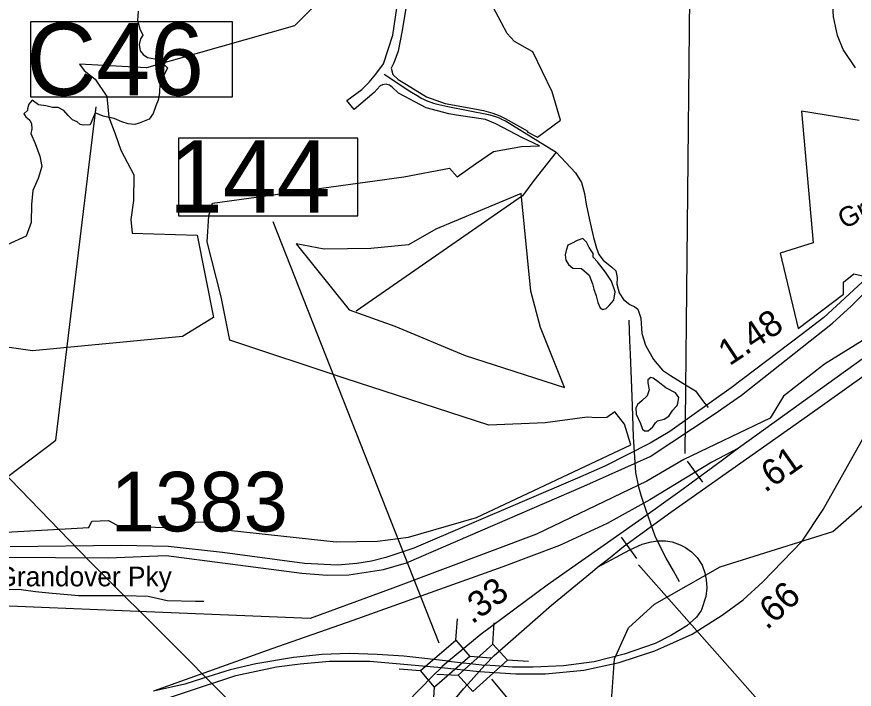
# Model space of a CAD drawing. Extents: x 1662474 to 1856135, y 779280 to 917889.
# Drawn here: x 1736228 to 1740276, y 814512 to 817764 of the extents above; entities that cross this region are included whole.
import ezdxf

# ---------------------------------------------------------------- set-up
doc = ezdxf.new("R2010")
doc.units = 0
for name, color, linetype in [('Cogo Default Point CELL', 7, 'Continuous'), ('Exist Boundary Political City Limit New', 7, 'Continuous'), ('Exist Boundary Political City Limit New Hole', 7, 'Continuous'), ('Exist Hydrographic Creek Single Shore', 7, 'Continuous'), ('Exist Hydrographic Misc Water Feature', 7, 'Continuous'), ('Exist Hydrographic Pond Under 1500 Sq Ft', 7, 'Continuous'), ('Exist Road Non-System Type 51', 7, 'Continuous'), ('Exist Road Primary Interstate Divided Center Attributed', 7, 'Continuous'), ('Exist Road Primary Interstate Mileage Hundredths English Label', 7, 'Continuous'), ('Exist Road Primary Interstate Ramp 1 Lane Attributed', 7, 'Continuous'), ('Exist Road Primary Interstate Structure Ovrhead Sign CELL', 7, 'Continuous'), ('Exist Road Primary Interstate Structure Standard Bridge CELL', 7, 'Continuous'), ('Exist Road Primary Interstate Structure Standard Bridge Number Label', 7, 'Continuous'), ('Exist Road Secondary Mileage Tenths English Label', 7, 'Continuous'), ('Exist Road Secondary Type 51 Divided Attributed', 7, 'Continuous'), ('Exist Road Secondary Type 51 Label', 7, 'Continuous'), ('Exist Utilities Electrical Transmission Line', 7, 'Continuous'), ('Exist Vertical Profile Horizontal Axis Label Major', 7, 'Continuous'), ('Map Preparation Boundary City Limit Buffer Line', 7, 'Continuous')]:
    doc.layers.add(name, color=color, linetype=linetype)

msp = doc.modelspace()

# ---------------------------------------------------------------- linework, layer by layer
at = {"layer": 'Exist Boundary Political City Limit New'}
for points in [[(1737258, 816199.6), (1737215.6, 816409.8), (1737148.2, 816675.2), (1737156.2, 816801.5), (1737173.4, 816862.2), (1738098.9, 816990.2), (1738319.2, 817032.5), (1738355.9, 816989.8), (1738445.6, 817052.4), (1738532.2, 817112.9), (1738667.8, 817136.5), (1738754.5, 817139.6), (1738672.8, 817178.1), (1738542.8, 817246.1), (1738493, 817267), (1738353.5, 817288), (1738316.1, 817295.5), (1738206.8, 817323.9), (1738073.5, 817395), (1738043.2, 817423.9), (1738029.2, 817433.8), (1738012.8, 817437.9), (1737995.9, 817435.6), (1737984, 817429.5), (1737955.8, 817397.2), (1737858, 817315), (1737822.5, 817359.4), (1737895.9, 817412.8), (1737930.6, 817447.8), (1737964, 817486.2), (1738000.8, 817535.8), (1738046, 817674.9), (1738138.4, 818307.4)], [(1737752.9, 817902.8), (1737570.5, 817721), (1736855.1, 817516.8), (1736530.5, 817535.1), (1736552.8, 817504.9), (1736607, 817462), (1736663.4, 817379.1), (1736672.8, 817278.6), (1736702.8, 817198.1), (1736730.4, 817119.8), (1736794.1, 816999.7), (1736791.8, 816875), (1736779.4, 816784.2), (1736785.8, 816717.8), (1737099.2, 816708), (1737178.2, 816309.8), (1737029.6, 816218.1), (1736304.2, 816149.6), (1736053.4, 816183.6)], [(1740395.5, 816246.8), (1740132.9, 816085.1), (1739933.6, 815929), (1739869.4, 815823.7), (1739452.1, 815623.1), (1739274.2, 815518.6), (1738740.8, 815262.4), (1738045.1, 815001.1), (1737646.8, 814853.8), (1736776.2, 814890.2), (1735839.5, 814929.4)], [(1736032.2, 815264.5), (1736575.6, 815295.3), (1736590.2, 815325.6), (1736672, 815328.1), (1736727.9, 815297.3), (1737066.9, 815293.8), (1737091.5, 815319.9), (1737169.1, 815321.3), (1737192.1, 815287.6), (1737772, 815225.2), (1737971.2, 815227.9), (1738120.8, 815247.6), (1738450.1, 815343.3), (1739195.9, 815694.5), (1739165.9, 815794.2), (1739119.4, 815854.3), (1739079.9, 815826.2), (1739031.2, 815825.4), (1738985, 815827.5), (1738782, 815801.1), (1738510.5, 815789.9), (1737815.8, 816014.7), (1737258, 816199.6)]]:
    msp.add_lwpolyline(points, dxfattribs=at)
at = {"layer": 'Exist Boundary Political City Limit New Hole'}
for points in [[(1738856.2, 817264.3), (1738816, 817401.5), (1738721.9, 817594.7), (1738633.5, 817645.3), (1738598.9, 817683.9), (1738380, 818098.1)], [(1738108.5, 817805.6), (1738091.2, 817697.3), (1738071.2, 817597.3), (1738051.2, 817541.8), (1738038, 817515.1), (1738046.1, 817484.9), (1738071.4, 817460.5), (1738111.1, 817436.1), (1738208.8, 817376.9), (1738298.6, 817345.5), (1738432, 817320.5), (1738484.1, 817311.2), (1738529.4, 817297.8), (1738562.1, 817284.7), (1738588.6, 817271.8), (1738698.2, 817211.6), (1738694.9, 817207), (1738744.8, 817182), (1738856.2, 817264.3)], [(1740299.2, 817262.7), (1740020.5, 817307.6), (1740077.9, 816671.4), (1739918.5, 816621.5), (1740005.1, 816257.5), (1740224.1, 816423.4), (1740223.8, 816480.7), (1740274.2, 816521.2), (1740324.4, 816510.5)], [(1738713.2, 816437.9), (1738665.6, 816909.4), (1738253.6, 816736.6), (1738120.9, 816661.7), (1737939.8, 816643.6), (1737714, 816640.6), (1737577.8, 816665.4), (1737833.9, 816347.5), (1738055.6, 816267.6), (1738394.6, 816126.2), (1738535.2, 816081.1), (1738875.2, 815971.5), (1738760.2, 816260.9), (1738713.2, 816437.9)]]:
    msp.add_lwpolyline(points, dxfattribs=at)
at = {"layer": 'Exist Hydrographic Creek Single Shore'}
msp.add_lwpolyline([(1736814.5, 817791.8), (1736810.6, 817745.8), (1736822.1, 817705.4), (1736837.1, 817675.8), (1736826, 817657.6), (1736819.8, 817630.6), (1736824.8, 817599.1), (1736838.4, 817581), (1736860.1, 817567.1), (1736894.5, 817561.3), (1736926, 817547.1), (1736955.8, 817516.7), (1736919, 817441.9), (1736917.6, 817396.8), (1736910.5, 817360.8), (1736899.5, 817333.2), (1736886.4, 817297), (1736867.2, 817269.4), (1736819.8, 817249.2), (1736798.2, 817243.5), (1736766.8, 817246.1), (1736735, 817256.1), (1736698.5, 817272.1), (1736646, 817282.8), (1736606.6, 817299.9), (1736582.2, 817242.2), (1736550.5, 817240.3), (1736534.2, 817242.4), (1736519, 817256.6), (1736497.8, 817266.3), (1736476.5, 817286.2), (1736455.2, 817310.7), (1736427.6, 817325.6), (1736400.4, 817326.1), (1736368.4, 817333), (1736333.4, 817338.5), (1736301.9, 817361.6), (1736286.4, 817341.4), (1736279.4, 817318.8), (1736278.9, 817310.1), (1736262.5, 817294.9), (1736271, 817281), (1736290.4, 817263.4), (1736299.2, 817246.1), (1736300.6, 817223), (1736296.1, 817200.4), (1736316.6, 817151.1), (1736338.6, 817089.7), (1736349.1, 817040.1), (1736331, 816981.6), (1736305, 816923.5), (1736298.5, 816857.1), (1736296.9, 816769.8), (1736273.6, 816702.6), (1736180.9, 816660.8)], dxfattribs=at)
at = {"layer": 'Exist Hydrographic Misc Water Feature'}
for points in [[(1740281.7, 817516.8), (1740222.5, 817605.3), (1740195, 817673.6), (1740175.9, 817763.8), (1740170.8, 817847.9), (1740165.7, 817929.9), (1740164.5, 818022), (1740177.2, 818099.9), (1740187.8, 818161.8), (1740206.3, 818211.6), (1740216.5, 818233.5), (1740228.4, 818241.5)], [(1739431.8, 815032), (1739402.3, 815084.3), (1739367, 815146.7), (1739337.5, 815203), (1739313.9, 815253.2), (1739269, 815381.7), (1739247.7, 815443.9), (1739234.1, 815490), (1739220.8, 815560.2), (1739208.5, 815732.4), (1739205.4, 815834.4), (1739202.4, 815928.5), (1739194.2, 816132.6), (1739190.9, 816196.6), (1739187.8, 816296.7)], [(1736757.7, 809481.8), (1736858.6, 809522.4), (1737368.6, 810568.9), (1737573.6, 811106.4), (1737843.7, 812279.2), (1737911.8, 812445.2), (1738129.7, 812545.8), (1738221.6, 812668.7), (1738326.8, 813152.3), (1738534.8, 813446.8), (1738551.8, 813486.4), (1738563.1, 813539.2), (1738582.9, 813606.1), (1738657.7, 813749.6), (1739010.6, 814087), (1739087.7, 814252.8), (1739116.6, 814659.3), (1739184.7, 814808.9), (1739310.6, 814924.4), (1739628.7, 815105), (1740172.7, 815274.5), (1740314.8, 815399.7)], [(1735829.7, 814908.1), (1735839.7, 814920.1), (1735894.2, 814959.6), (1735976.5, 814992.8), (1736080.4, 814995.9), (1736248.6, 814994.2), (1736318.5, 814985.5), (1736382.5, 814978.9), (1736472.5, 814970.1), (1736526.4, 814965.6), (1736656.4, 814966.3), (1736748.5, 814965.5), (1736862.5, 814962.4), (1736912.3, 814951.9), (1736954.4, 814941.5), (1737092.4, 814938.2), (1737132.4, 814937.8)]]:
    msp.add_lwpolyline(points, dxfattribs=at)
at = {"layer": 'Exist Hydrographic Pond Under 1500 Sq Ft'}
for points in [[(1739092, 816368.1), (1739113.3, 816393.6), (1739119.7, 816434), (1739102.7, 816485), (1739072.9, 816529.7), (1739034.6, 816578.6), (1739013.3, 816601.9), (1739013.3, 816619), (1738994.2, 816648.7), (1738981.4, 816674.2), (1738964.4, 816691.2), (1738936.8, 816682.7), (1738909.1, 816667.9), (1738892.1, 816659.4), (1738883.6, 816633.8), (1738879.3, 816612.6), (1738881.5, 816587.1), (1738894.2, 816565.8), (1738915.5, 816548.8), (1738958, 816546.7), (1738994.2, 816514.8), (1739011.2, 816472.3), (1739017.6, 816446.7), (1739028.2, 816414.9), (1739036.7, 816383), (1739047.4, 816357.5), (1739060.1, 816348.9), (1739077.2, 816353.2), (1739092, 816368.1)], [(1739423.2, 815895.5), (1739427.8, 815922.9), (1739412.5, 815945.8), (1739365.2, 815970.2), (1739328.5, 815999.2), (1739304.1, 816016), (1739293.4, 816019.1), (1739278.2, 816008.4), (1739278.2, 815994.7), (1739284.3, 815959.6), (1739275.1, 815930.6), (1739249.1, 815907.7), (1739227.8, 815889.4), (1739220.1, 815871), (1739221.7, 815842), (1739243, 815797.8), (1739252.2, 815770.3), (1739261.4, 815761.2), (1739279.7, 815762.7), (1739302.6, 815781), (1739314.8, 815800.8), (1739325.5, 815810), (1739357.6, 815817.6), (1739380.5, 815832.9), (1739398.8, 815861.9), (1739412.5, 815877.1), (1739420.2, 815884.8), (1739423.2, 815895.5)]]:
    msp.add_lwpolyline(points, dxfattribs=at)
at = {"layer": 'Exist Road Non-System Type 51'}
for points in [[(1738003.6, 817487.2), (1738127.6, 817404.9), (1738171.1, 817378.4), (1738183, 817371), (1738194.2, 817365), (1738203.4, 817361), (1738215.2, 817355.8), (1738228.6, 817350.5), (1738241.5, 817345.6), (1738253.4, 817342.4), (1738311.4, 817330.6), (1738508.4, 817292), (1738525.5, 817287), (1738542.2, 817282.4), (1738559.9, 817274.7), (1738571.4, 817269.7), (1738585.6, 817262.9), (1738590.6, 817260.8), (1738834.6, 817109.4)], [(1738834.6, 817109.4), (1738727.4, 816971.9), (1738672.8, 816898.9), (1737868.9, 816340.6)], [(1738834.6, 817109.4), (1738928.6, 817009.4), (1738958, 816962.9), (1738972.4, 816908.9), (1738980.1, 816857.4), (1738997.1, 816781.5), (1739016, 816697), (1739029.6, 816644.5), (1739042.2, 816615.1), (1739062.8, 816587.9), (1739104.1, 816553.2), (1739123.6, 816534.9), (1739129.6, 816502.8), (1739128.1, 816471), (1739140.4, 816428.8), (1739161.1, 816396.5), (1739191.1, 816372.6), (1739215.5, 816361.1), (1739229.6, 816349.5), (1739244.1, 816307.2), (1739249.6, 816232.7), (1739267.1, 816176.2), (1739305.8, 816107.2), (1739349.6, 816055), (1739387.4, 816030.1), (1739468.5, 815979.9), (1739508.6, 815955.9), (1739547.5, 815902), (1739569.2, 815874.4)]]:
    msp.add_lwpolyline(points, dxfattribs=at)
at = {"layer": 'Exist Road Primary Interstate Divided Center Attributed'}
for points in [[(1743464.6, 818504.7), (1742866.5, 817955.5), (1742079.9, 817372.3), (1741957.5, 817291.3), (1739716.4, 815678.7)], [(1739035.6, 815102.3), (1739095.6, 815150), (1739143.6, 815188.9), (1739161.3, 815202.9), (1739389.9, 815368.3), (1740050.4, 815834.8), (1740513.7, 816164.8), (1741068.2, 816553.6)], [(1739834.8, 815032.6), (1740025.1, 815228), (1740126, 815381.7), (1740353.5, 815786.7), (1740438.3, 815931.4), (1740508.2, 816031.1), (1740603, 816145.9), (1740682.8, 816225.7), (1740794.4, 816321.6), (1740890.6, 816398.1), (1740962.2, 816452.5), (1741068.2, 816553.6)], [(1739716.4, 815678.7), (1739588.2, 815611.2), (1739287.2, 815428.6), (1739082.5, 815313.8), (1738850.6, 815207.7), (1738576.8, 815104), (1737851.5, 814844.8), (1737461.3, 814708.3), (1736889.4, 814502.5)], [(1739716.4, 815678.7), (1739639.9, 815619.4), (1739432.8, 815468.1), (1739235.4, 815326.1), (1738791.4, 815015.1), (1738472.8, 814779.2), (1738315.2, 814648.2)], [(1738490.4, 814628.4), (1738534.7, 814675.8), (1738813.3, 814919.8), (1739010.7, 815081.3), (1739035.6, 815102.3)], [(1738463.3, 814598), (1738640.9, 814586.9), (1738784, 814586.9), (1738969, 814604.2), (1739139.2, 814641.2), (1739311.9, 814698), (1739492, 814779.4), (1739637.5, 814870.7), (1739738.7, 814944.8), (1739834.8, 815032.6)], [(1736457.8, 814295.6), (1736648.6, 814362.7), (1736795.1, 814416.2), (1737287.3, 814579.4), (1737483.8, 814620.3), (1737598.4, 814634.6), (1737739.6, 814649), (1737934, 814649), (1738280.8, 814617.7)], [(1738315.2, 814648.2), (1738283.2, 814620.2), (1738280.8, 814617.7)], [(1738463.3, 814598), (1738490.4, 814628.4)], [(1735507.6, 806511.1), (1735560.9, 806651), (1735688.4, 807114), (1735922.1, 807963.5), (1736136.8, 808780.9), (1736335.3, 809516.4), (1736486.5, 810074.7), (1736688, 810817), (1736962.5, 811815.2), (1737084.6, 812265.7), (1737151.1, 812468.3), (1737242.3, 812702.5), (1737417.3, 813106.2), (1737544.3, 813346), (1737717.7, 813632.3), (1737913.6, 813922.3), (1738197.2, 814284.7), (1738387.5, 814514.3), (1738424.7, 814555.1), (1738463.3, 814598)], [(1738280.8, 814617.7), (1738239.8, 814576.7), (1737733.1, 814059), (1737408.1, 813641.6), (1737334.4, 813537.1), (1737222.5, 813372.5)], [(1738280.8, 814617.7), (1738463.3, 814598)]]:
    msp.add_lwpolyline(points, dxfattribs=at)
at = {"layer": 'Exist Road Primary Interstate Ramp 1 Lane Attributed'}
for points in [[(1739035.6, 815102.3), (1739191, 815186.2), (1739250.2, 815213.4), (1739294.6, 815225.7), (1739326.7, 815230.7), (1739363.7, 815230.7), (1739395.7, 815225.7), (1739435.2, 815210.9), (1739459.9, 815198.6), (1739489.5, 815176.4), (1739516.6, 815149.2), (1739541.3, 815112.2), (1739553.6, 815075.2), (1739561, 815043.1), (1739563.5, 815003.6), (1739558.5, 814961.6), (1739538.2, 814896.3)], [(1739538.2, 814896.3), (1739536.3, 814892.5), (1739514.1, 814860.4), (1739467.3, 814818.5), (1739393.3, 814774), (1739314.3, 814734.5), (1739163.8, 814682.7), (1739018.3, 814645.7), (1738870.3, 814625.9), (1738724.7, 814618.5), (1738623.6, 814618.5), (1738539.7, 814625.9), (1738490.4, 814628.4)], [(1738315.2, 814648.2), (1738098.2, 814672.8), (1737969.9, 814680.2), (1737834.2, 814685.2), (1737703.5, 814680.2), (1737565.3, 814665.4), (1737382.8, 814635.8), (1737259.4, 814606.2), (1737126.2, 814564.2), (1737039.9, 814537.1), (1736889.4, 814502.5)], [(1738315.2, 814648.2), (1738490.4, 814628.4)]]:
    msp.add_lwpolyline(points, dxfattribs=at)
at = {"layer": 'Exist Road Primary Interstate Structure Ovrhead Sign CELL'}
for p, q in [((1739458.5, 815653.2), (1739489.5, 818633.1)), ((1739468.5, 815615.5), (1739543, 815513.2)), ((1739149.6, 815247.1), (1739223.1, 815144.2))]:
    msp.add_line(p, q, dxfattribs=at)
msp.add_lwpolyline([(1739232.6, 815113.3), (1740274.9, 813933.9), (1741378.5, 811901.2)], dxfattribs=at)
at = {"layer": 'Exist Road Primary Interstate Structure Standard Bridge CELL'}
for p, q in [((1738349.9, 814749.8), (1738357.5, 814852.4)), ((1738529.6, 814730.8), (1738534.9, 814833.6)), ((1738417.1, 814671.8), (1738519.7, 814664.2)), ((1738598.5, 814654.4), (1738701.2, 814649)), ((1738076.3, 814610.6), (1738178.9, 814603)), ((1738259.1, 814585.7), (1738361.8, 814580.3)), ((1738240, 814420.7), (1738247.6, 814523.3))]:
    msp.add_line(p, q, dxfattribs=at)
for points in [[(1738178.9, 814603), (1738349.6, 814750.1), (1738418.3, 814670.4), (1738247.6, 814523.3)], [(1738361.8, 814580.3), (1738529.3, 814731.2), (1738599.7, 814653), (1738432.3, 814502.1)]]:
    msp.add_lwpolyline(points, close=True, dxfattribs=at)
at = {"layer": 'Exist Road Primary Interstate Structure Standard Bridge Number Label'}
for p, q in [((1738269.3, 814736), (1737467.4, 816772.6)), ((1738523.1, 814562), (1740054.5, 812705.3))]:
    msp.add_line(p, q, dxfattribs=at)
msp.add_lwpolyline([(1737876.7, 817176.9), (1737010.2, 817176.9), (1737010.2, 816801.3), (1737876.7, 816801.3)], close=True, dxfattribs=at)
at = {"layer": 'Exist Road Secondary Type 51 Divided Attributed'}
for points in [[(1740567.8, 816715), (1740250.8, 816422.1), (1740129.4, 816309.9), (1740019.3, 816226.1), (1739680.6, 815970.5), (1739384.9, 815758.3), (1739289.2, 815703.1), (1739070.1, 815590.4), (1738938.7, 815533), (1738147, 815194.7), (1738011.3, 815149), (1737943.1, 815131.2), (1737871.7, 815119.8), (1737778.4, 815112.5), (1737618, 815121.3), (1737222, 815173.3), (1736959.1, 815203), (1736732.2, 815208.1), (1736195.8, 815200.7)], [(1735368.7, 814998), (1735430.5, 814993.4), (1735522.8, 814998), (1735608.9, 815012.6), (1735994.6, 815131), (1736160.1, 815150.5), (1736669.3, 815148.7), (1736949.7, 815159.8), (1737606.3, 815074.2), (1737728.4, 815063.9), (1737832.8, 815066.3), (1737999.8, 815091.1), (1738111.9, 815124.3), (1738969.6, 815494), (1739289.7, 815637.1), (1739598.9, 815842.3), (1739731.7, 815934.4), (1740171, 816282.2), (1740261.4, 816364.9), (1740326.3, 816428.6)]]:
    msp.add_lwpolyline(points, dxfattribs=at)
at = {"layer": 'Exist Utilities Electrical Transmission Line'}
msp.add_lwpolyline([(1733004.3, 818758.3), (1733645.3, 818111.8), (1734089, 817660.3), (1734317.5, 817435.4), (1734757.4, 816987.6), (1735147.6, 816594.3), (1735555.9, 816177.3), (1735962.2, 815767.9), (1736241.9, 815480.3), (1736581, 815130), (1736993.1, 814718.6), (1737419, 814291.1), (1738105.1, 813588.2), (1738673.1, 813012.7), (1739039.7, 812642.2), (1739695, 812293.4), (1740167.1, 812040.9), (1740576.4, 811829.4), (1741169.3, 811496.7), (1741843.4, 811123.8), (1742162.5, 810949.6), (1742398.9, 810822.7)], dxfattribs=at)
at = {"layer": 'Exist Vertical Profile Horizontal Axis Label Major'}
msp.add_lwpolyline([(1736295.9, 817741.1), (1737269.7, 817741.1), (1737269.7, 817374.8), (1736295.9, 817374.8)], close=True, dxfattribs=at)
msp.add_lwpolyline([(1735765, 815225.1), (1736416.8, 815716.8), (1736611.3, 817329.3)], dxfattribs=at)
at = {"layer": 'Map Preparation Boundary City Limit Buffer Line'}
for points in [[(1737258, 816199.6), (1737215.6, 816409.8), (1737148.2, 816675.2), (1737156.2, 816801.5), (1737173.4, 816862.2), (1738098.9, 816990.2), (1738319.2, 817032.5), (1738355.9, 816989.8), (1738445.6, 817052.4), (1738532.2, 817112.9), (1738667.8, 817136.5), (1738754.5, 817139.6), (1738672.8, 817178.1), (1738542.8, 817246.1), (1738493, 817267), (1738353.5, 817288), (1738316.1, 817295.5), (1738206.8, 817323.9), (1738073.5, 817395), (1738043.2, 817423.9), (1738029.2, 817433.8), (1738012.8, 817437.9), (1737995.9, 817435.6), (1737984, 817429.5), (1737955.8, 817397.2), (1737858, 817315), (1737822.5, 817359.4), (1737895.9, 817412.8), (1737930.6, 817447.8), (1737964, 817486.2), (1738000.8, 817535.8), (1738046, 817674.9), (1738138.4, 818307.4)], [(1738856.2, 817264.3), (1738816, 817401.5), (1738721.9, 817594.7), (1738633.5, 817645.3), (1738598.9, 817683.9), (1738380, 818098.1)], [(1737752.9, 817902.8), (1737570.5, 817721), (1736855.1, 817516.8), (1736530.5, 817535.1), (1736552.8, 817504.9), (1736607, 817462), (1736663.4, 817379.1), (1736672.8, 817278.6), (1736702.8, 817198.1), (1736730.4, 817119.8), (1736794.1, 816999.7), (1736791.8, 816875), (1736779.4, 816784.2), (1736785.8, 816717.8), (1737099.2, 816708), (1737178.2, 816309.8), (1737029.6, 816218.1), (1736304.2, 816149.6), (1736053.4, 816183.6)], [(1738108.5, 817805.6), (1738091.2, 817697.3), (1738071.2, 817597.3), (1738051.2, 817541.8), (1738038, 817515.1), (1738046.1, 817484.9), (1738071.4, 817460.5), (1738111.1, 817436.1), (1738208.8, 817376.9), (1738298.6, 817345.5), (1738432, 817320.5), (1738484.1, 817311.2), (1738529.4, 817297.8), (1738562.1, 817284.7), (1738588.6, 817271.8), (1738698.2, 817211.6), (1738694.9, 817207), (1738744.8, 817182), (1738856.2, 817264.3)], [(1740299.2, 817262.7), (1740020.5, 817307.6), (1740077.9, 816671.4), (1739918.5, 816621.5), (1740005.1, 816257.5), (1740224.1, 816423.4), (1740223.8, 816480.7), (1740274.2, 816521.2), (1740324.4, 816510.5)], [(1738713.2, 816437.9), (1738665.6, 816909.4), (1738253.6, 816736.6), (1738120.9, 816661.7), (1737939.8, 816643.6), (1737714, 816640.6), (1737577.8, 816665.4), (1737833.9, 816347.5), (1738055.6, 816267.6), (1738394.6, 816126.2), (1738535.2, 816081.1), (1738875.2, 815971.5), (1738760.2, 816260.9), (1738713.2, 816437.9)], [(1740395.5, 816246.8), (1740132.9, 816085.1), (1739933.6, 815929), (1739869.4, 815823.7), (1739452.1, 815623.1), (1739274.2, 815518.6), (1738740.8, 815262.4), (1738045.1, 815001.1), (1737646.8, 814853.8), (1736776.2, 814890.2), (1735839.5, 814929.4)], [(1736032.2, 815264.5), (1736575.6, 815295.3), (1736590.2, 815325.6), (1736672, 815328.1), (1736727.9, 815297.3), (1737066.9, 815293.8), (1737091.5, 815319.9), (1737169.1, 815321.3), (1737192.1, 815287.6), (1737772, 815225.2), (1737971.2, 815227.9), (1738120.8, 815247.6), (1738450.1, 815343.3), (1739195.9, 815694.5), (1739165.9, 815794.2), (1739119.4, 815854.3), (1739079.9, 815826.2), (1739031.2, 815825.4), (1738985, 815827.5), (1738782, 815801.1), (1738510.5, 815789.9), (1737815.8, 816014.7), (1737258, 816199.6)]]:
    msp.add_lwpolyline(points, dxfattribs=at)

# ---------------------------------------------------------------- texts
at = {"layer": 'Cogo Default Point CELL'}
msp.add_text('1383', height=288, dxfattribs=at).set_placement((1736681.9, 815275.8))
at = {"layer": 'Exist Road Primary Interstate Mileage Hundredths English Label'}
for s, rotation, p in [('.61', 35.2284, (1739844.8, 815460.1)), ('.33', 36.524, (1738428.6, 814824.2)), ('.66', 42.4255, (1739853.5, 814795.7))]:
    msp.add_text(s, height=125, rotation=rotation, dxfattribs=at).set_placement(p)
at = {"layer": 'Exist Road Primary Interstate Structure Standard Bridge Number Label'}
msp.add_text('144', height=350, dxfattribs=at).set_placement((1736962.9, 816816.8))
at = {"layer": 'Exist Road Secondary Mileage Tenths English Label'}
msp.add_text('1.48', height=125, rotation=33.6808, dxfattribs=at).set_placement((1739672.7, 816073.4))
at = {"layer": 'Exist Road Secondary Type 51 Label'}
msp.add_text('Grandover Pky', height=95, rotation=27.6605, dxfattribs=at).set_placement((1740228.3, 816735.7))
msp.add_text('Grandover Pky', height=95, dxfattribs=at).set_placement((1736129.9, 815010.1))
at = {"layer": 'Exist Vertical Profile Horizontal Axis Label Major'}
msp.add_text('C46', height=350, dxfattribs=at).set_placement((1736273.8, 817384.6))

doc.saveas('drawing.dxf')
